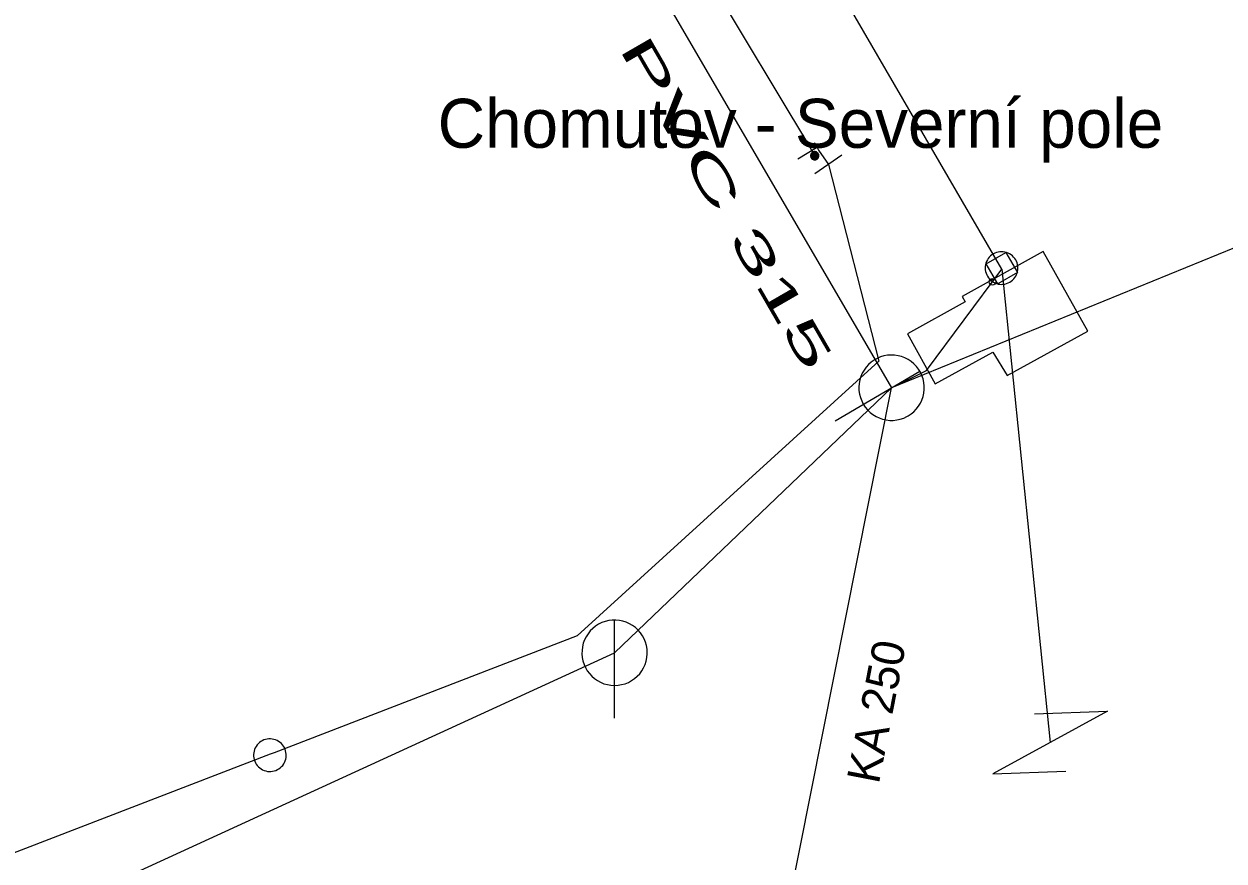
# Model space of a CAD drawing. Extents: x -807203 to -805207, y -993656 to -992505.
# Drawn here: x -806691.74 to -806655.04, y -993052.26 to -993026.65 of the extents above; entities that cross this region are included whole.
import ezdxf

# ---------------------------------------------------------------- set-up
doc = ezdxf.new("R2010")
doc.units = 0
doc.header["$LTSCALE"] = 0.4
doc.header["$PDMODE"] = 32
doc.header["$PDSIZE"] = 0.2
for name, color, linetype, lineweight in [('1', 7, 'Continuous', 13), ('11', 7, 'Continuous', 13), ('13', 7, 'Continuous', 13), ('14', 7, 'Continuous', 25), ('17', 7, 'Continuous', 25), ('22', 7, 'Continuous', 13), ('23', 7, 'Continuous', 13), ('31', 7, 'Continuous', 13), ('34', 7, 'Continuous', 13), ('4', 7, 'Continuous', 13), ('9', 7, 'Continuous', 13)]:
    doc.layers.add(name, color=color, linetype=linetype, lineweight=lineweight)

msp = doc.modelspace()

# ---------------------------------------------------------------- linework, layer by layer
at = {"layer": '1'}
msp.add_lwpolyline([(-806664.719, -993036.129), (-806663.872, -993037.664), (-806662.109, -993036.69), (-806661.68, -993037.41), (-806659.21, -993036.05), (-806660.57, -993033.609), (-806663.05, -993034.989), (-806662.958, -993035.156)], close=True, dxfattribs=at)
at = {"layer": '11'}
for p in [(-806652.319, -993032.509), (-806673.68, -993045.89)]:
    msp.add_line(p, (-806665.21, -993037.78), dxfattribs=at)
msp.add_lwpolyline([(-806700.399, -993089.539), (-806704.189, -993059.899), (-806673.68, -993045.89)], dxfattribs=at)
at = {"layer": '13'}
for points in [[(-806667.14, -993030.949), (-806665.598, -993036.969), (-806674.827, -993045.375), (-806684.09, -993048.949), (-806684.207, -993048.995)], [(-806684.207, -993048.995), (-806695.936, -993053.515), (-806704.138, -993057.129), (-806705.287, -993057.636), (-806704.804, -993061.366), (-806702.003, -993082.953)]]:
    msp.add_lwpolyline(points, dxfattribs=at)
at = {"layer": '14'}
msp.add_line((-806674.969, -993021.039), (-806665.21, -993037.78), dxfattribs=at)
at = {"layer": '14', "lineweight": 13}
msp.add_line((-806667.65, -993030.526), (-806667.559, -993030.68), dxfattribs=at)
at = {"layer": '14'}
for points in [[(-806661.839, -993034.149), (-806676.42, -993009.03), (-806687.16, -992991.6), (-806684.379, -992974.399), (-806682.55, -992964.73), (-806665.699, -992948.5), (-806650.699, -992933.289), (-806630.39, -992913.17), (-806613.82, -992896.559), (-806592.899, -992877.32), (-806567.719, -992852.94), (-806551.12, -992836.629), (-806563.8, -992821.69), (-806562.329, -992819.699), (-806552.96, -992810.51), (-806551.289, -992809.149), (-806548.55, -992808.109), (-806545.73, -992809.739), (-806532.96, -992817.94), (-806527.999, -992817.239)], [(-806665.21, -993037.78), (-806664.14, -993037.252), (-806661.839, -993034.149), (-806660.359, -993048.64)], [(-806797.184, -993187.298), (-806631.149, -993153.329), (-806629.079, -993152.949), (-806627.19, -993150.92), (-806628.243, -993144.662), (-806668.719, -993055.43), (-806665.21, -993037.78)]]:
    msp.add_lwpolyline(points, dxfattribs=at)
at = {"layer": '14', "lineweight": 13}
msp.add_lwpolyline([(-806667.724, -993030.403), (-806667.559, -993030.289), (-806667.44, -993030.51), (-806667.14, -993030.949)], dxfattribs=at)
at = {"layer": '17'}
msp.add_lwpolyline([(-806698.329, -992977.761), (-806677.26, -993014.52), (-806673.778, -993020.307), (-806667.724, -993030.403), (-806667.65, -993030.526)], dxfattribs=at)
at = {"layer": '22'}
for p, q in [((-806666.937, -993038.788), (-806664.346, -993037.276)), ((-806673.68, -993047.89), (-806673.679, -993044.89))]:
    msp.add_line(p, q, dxfattribs=at)
for points in [[(-806664.706, -993038.643), (-806664.615, -993038.583), (-806664.531, -993038.513), (-806664.454, -993038.434), (-806664.387, -993038.349), (-806664.33, -993038.255), (-806664.283, -993038.156), (-806664.248, -993038.052), (-806664.224, -993037.945), (-806664.211, -993037.836), (-806664.211, -993037.727), (-806664.223, -993037.618), (-806664.247, -993037.511), (-806664.282, -993037.407), (-806664.328, -993037.308), (-806664.386, -993037.214), (-806664.452, -993037.128), (-806664.528, -993037.048), (-806664.612, -993036.978), (-806664.703, -993036.918), (-806664.8, -993036.868), (-806664.903, -993036.828), (-806665.008, -993036.8), (-806665.117, -993036.784), (-806665.226, -993036.78), (-806665.335, -993036.788), (-806665.443, -993036.808), (-806665.548, -993036.839), (-806665.649, -993036.881), (-806665.745, -993036.935), (-806665.834, -993036.999), (-806665.915, -993037.071), (-806665.988, -993037.153), (-806666.052, -993037.241), (-806666.107, -993037.336), (-806666.149, -993037.438), (-806666.181, -993037.542), (-806666.202, -993037.65), (-806666.21, -993037.759), (-806666.206, -993037.868), (-806666.19, -993037.977), (-806666.163, -993038.083), (-806666.124, -993038.185), (-806666.074, -993038.283), (-806666.014, -993038.374), (-806665.944, -993038.458), (-806665.866, -993038.534), (-806665.779, -993038.602), (-806665.685, -993038.659), (-806665.587, -993038.706), (-806665.483, -993038.742), (-806665.376, -993038.766), (-806665.268, -993038.778), (-806665.158, -993038.779), (-806665.05, -993038.767), (-806664.943, -993038.743), (-806664.838, -993038.708), (-806664.739, -993038.662)], [(-806672.68, -993045.89), (-806672.685, -993045.781), (-806672.703, -993045.673), (-806672.733, -993045.567), (-806672.773, -993045.466), (-806672.825, -993045.369), (-806672.887, -993045.279), (-806672.959, -993045.196), (-806673.039, -993045.122), (-806673.127, -993045.056), (-806673.221, -993045.001), (-806673.321, -993044.956), (-806673.426, -993044.923), (-806673.533, -993044.901), (-806673.642, -993044.891), (-806673.752, -993044.893), (-806673.86, -993044.907), (-806673.967, -993044.932), (-806674.07, -993044.969), (-806674.168, -993045.018), (-806674.26, -993045.076), (-806674.346, -993045.145), (-806674.423, -993045.222), (-806674.492, -993045.308), (-806674.551, -993045.4), (-806674.599, -993045.498), (-806674.636, -993045.601), (-806674.662, -993045.708), (-806674.676, -993045.816), (-806674.679, -993045.926), (-806674.669, -993046.035), (-806674.648, -993046.142), (-806674.614, -993046.246), (-806674.57, -993046.346), (-806674.515, -993046.441), (-806674.449, -993046.529), (-806674.375, -993046.609), (-806674.292, -993046.681), (-806674.202, -993046.743), (-806674.106, -993046.795), (-806674.004, -993046.836), (-806673.899, -993046.866), (-806673.791, -993046.884), (-806673.681, -993046.89), (-806673.572, -993046.884), (-806673.464, -993046.866), (-806673.359, -993046.837), (-806673.257, -993046.796), (-806673.16, -993046.744), (-806673.07, -993046.682), (-806672.987, -993046.611), (-806672.912, -993046.531), (-806672.847, -993046.443), (-806672.791, -993046.349), (-806672.747, -993046.249), (-806672.713, -993046.145), (-806672.691, -993046.037), (-806672.681, -993045.928)]]:
    msp.add_lwpolyline(points, close=True, dxfattribs=at)
at = {"layer": '23'}
for points in [[(-806683.755, -993048.841), (-806683.776, -993048.792), (-806683.803, -993048.747), (-806683.835, -993048.707), (-806683.87, -993048.668), (-806683.909, -993048.633), (-806683.952, -993048.603), (-806683.998, -993048.577), (-806684.045, -993048.557), (-806684.095, -993048.54), (-806684.146, -993048.53), (-806684.199, -993048.524), (-806684.252, -993048.525), (-806684.303, -993048.531), (-806684.353, -993048.543), (-806684.403, -993048.558), (-806684.452, -993048.581), (-806684.496, -993048.607), (-806684.539, -993048.639), (-806684.576, -993048.673), (-806684.612, -993048.712), (-806684.642, -993048.757), (-806684.667, -993048.802), (-806684.689, -993048.85), (-806684.705, -993048.899), (-806684.715, -993048.95), (-806684.719, -993049.003), (-806684.719, -993049.054), (-806684.713, -993049.107), (-806684.701, -993049.158), (-806684.685, -993049.207), (-806684.664, -993049.255), (-806684.637, -993049.3), (-806684.605, -993049.343), (-806684.571, -993049.381), (-806684.531, -993049.414), (-806684.488, -993049.445), (-806684.443, -993049.472), (-806684.394, -993049.493), (-806684.345, -993049.508)], [(-806684.345, -993049.508), (-806684.294, -993049.519), (-806684.241, -993049.523), (-806684.19, -993049.524), (-806684.137, -993049.516), (-806684.087, -993049.505), (-806684.037, -993049.489), (-806683.99, -993049.467), (-806683.944, -993049.441), (-806683.902, -993049.41), (-806683.864, -993049.374), (-806683.828, -993049.335), (-806683.798, -993049.293), (-806683.773, -993049.246), (-806683.752, -993049.199), (-806683.736, -993049.15), (-806683.725, -993049.097), (-806683.721, -993049.045), (-806683.721, -993048.993), (-806683.728, -993048.941), (-806683.739, -993048.891), (-806683.755, -993048.841), (-806683.776, -993048.792), (-806683.803, -993048.747), (-806683.835, -993048.707), (-806683.87, -993048.668), (-806683.909, -993048.633), (-806683.952, -993048.603), (-806683.998, -993048.577), (-806684.045, -993048.557), (-806684.095, -993048.54), (-806684.146, -993048.53), (-806684.199, -993048.524), (-806684.252, -993048.525), (-806684.303, -993048.531), (-806684.353, -993048.543), (-806684.403, -993048.558), (-806684.452, -993048.581), (-806684.496, -993048.607), (-806684.539, -993048.639)], [(-806684.539, -993048.639), (-806684.576, -993048.673), (-806684.612, -993048.712), (-806684.642, -993048.757), (-806684.667, -993048.802), (-806684.689, -993048.85), (-806684.705, -993048.899), (-806684.715, -993048.95), (-806684.719, -993049.003), (-806684.719, -993049.054), (-806684.713, -993049.107), (-806684.701, -993049.158), (-806684.685, -993049.207), (-806684.664, -993049.255), (-806684.637, -993049.3), (-806684.605, -993049.343), (-806684.571, -993049.381), (-806684.531, -993049.414), (-806684.488, -993049.445), (-806684.443, -993049.472), (-806684.394, -993049.493), (-806684.345, -993049.508), (-806684.294, -993049.519), (-806684.241, -993049.523), (-806684.19, -993049.524), (-806684.137, -993049.516), (-806684.087, -993049.505), (-806684.037, -993049.489), (-806683.99, -993049.467), (-806683.944, -993049.441), (-806683.902, -993049.41), (-806683.864, -993049.374), (-806683.828, -993049.335), (-806683.798, -993049.293), (-806683.773, -993049.246), (-806683.752, -993049.199), (-806683.736, -993049.15), (-806683.725, -993049.097), (-806683.721, -993049.045), (-806683.721, -993048.993)], [(-806683.721, -993048.993), (-806683.728, -993048.941), (-806683.739, -993048.891), (-806683.755, -993048.841)]]:
    msp.add_lwpolyline(points, dxfattribs=at)
at = {"layer": '31'}
msp.add_lwpolyline([(-806660.838, -993047.762), (-806658.604, -993047.681), (-806662.114, -993049.599), (-806659.879, -993049.517)], dxfattribs=at)
at = {"layer": '34'}
for p, q in [((-806667.22, -993030.269), (-806668.079, -993030.781)), ((-806666.727, -993030.666), (-806667.553, -993031.23))]:
    msp.add_line(p, q, dxfattribs=at)
at = {"layer": '4'}
for points in [[(-806661.596, -993034.55), (-806661.552, -993034.522), (-806661.511, -993034.487), (-806661.474, -993034.45), (-806661.441, -993034.41), (-806661.413, -993034.366), (-806661.389, -993034.318), (-806661.371, -993034.27), (-806661.359, -993034.219), (-806661.349, -993034.168), (-806661.346, -993034.116), (-806661.349, -993034.062), (-806661.359, -993034.012), (-806661.371, -993033.961), (-806661.39, -993033.912), (-806661.415, -993033.867), (-806661.443, -993033.823), (-806661.477, -993033.782), (-806661.514, -993033.744), (-806661.554, -993033.712), (-806661.599, -993033.684), (-806661.646, -993033.661), (-806661.694, -993033.641), (-806661.745, -993033.629), (-806661.796, -993033.62), (-806661.848, -993033.617), (-806661.901, -993033.621), (-806661.952, -993033.628), (-806662.003, -993033.641), (-806662.052, -993033.663), (-806662.097, -993033.686), (-806662.141, -993033.715), (-806662.182, -993033.748), (-806662.221, -993033.784), (-806662.252, -993033.825), (-806662.28, -993033.869), (-806662.305, -993033.916), (-806662.323, -993033.965), (-806662.336, -993034.015), (-806662.344, -993034.067), (-806662.348, -993034.119), (-806662.343, -993034.172), (-806662.336, -993034.223), (-806662.322, -993034.274), (-806662.302, -993034.323), (-806662.279, -993034.368), (-806662.25, -993034.412), (-806662.216, -993034.453), (-806662.181, -993034.49), (-806662.139, -993034.523), (-806662.094, -993034.551), (-806662.048, -993034.575), (-806662, -993034.594), (-806661.949, -993034.606), (-806661.898, -993034.615), (-806661.845, -993034.618), (-806661.792, -993034.615), (-806661.742, -993034.607), (-806661.691, -993034.593), (-806661.641, -993034.574)], [(-806661.72, -993033.639), (-806661.363, -993034.251), (-806661.963, -993034.6), (-806662.319, -993033.987)]]:
    msp.add_lwpolyline(points, close=True, dxfattribs=at)
msp.add_point((-806662.121, -993034.537), dxfattribs=at)
at = {"layer": '9'}
for points in [[(-806667.685, -993030.68), (-806667.685, -993030.693), (-806667.683, -993030.706), (-806667.68, -993030.719), (-806667.675, -993030.731), (-806667.669, -993030.743), (-806667.662, -993030.754), (-806667.654, -993030.764), (-806667.644, -993030.774), (-806667.634, -993030.782), (-806667.623, -993030.789), (-806667.611, -993030.795), (-806667.599, -993030.8), (-806667.586, -993030.803), (-806667.573, -993030.805), (-806667.56, -993030.807), (-806667.547, -993030.806), (-806667.534, -993030.804), (-806667.521, -993030.801), (-806667.509, -993030.796), (-806667.497, -993030.79), (-806667.486, -993030.783), (-806667.476, -993030.775), (-806667.466, -993030.765), (-806667.458, -993030.755), (-806667.451, -993030.744), (-806667.445, -993030.732), (-806667.44, -993030.72), (-806667.437, -993030.707), (-806667.435, -993030.694), (-806667.433, -993030.681), (-806667.434, -993030.668), (-806667.436, -993030.655), (-806667.439, -993030.642), (-806667.444, -993030.63), (-806667.45, -993030.618), (-806667.457, -993030.607), (-806667.465, -993030.597), (-806667.475, -993030.587), (-806667.485, -993030.579), (-806667.496, -993030.572), (-806667.508, -993030.566), (-806667.52, -993030.561), (-806667.533, -993030.558), (-806667.546, -993030.556), (-806667.559, -993030.555), (-806667.572, -993030.555), (-806667.585, -993030.557), (-806667.598, -993030.56), (-806667.61, -993030.565), (-806667.622, -993030.571), (-806667.633, -993030.578), (-806667.643, -993030.586), (-806667.653, -993030.596), (-806667.661, -993030.606), (-806667.668, -993030.617), (-806667.674, -993030.629), (-806667.679, -993030.641), (-806667.682, -993030.654), (-806667.684, -993030.667)], [(-806667.665, -993030.68), (-806667.666, -993030.691), (-806667.664, -993030.702), (-806667.661, -993030.713), (-806667.657, -993030.723), (-806667.652, -993030.733), (-806667.646, -993030.742), (-806667.639, -993030.751), (-806667.631, -993030.759), (-806667.622, -993030.766), (-806667.613, -993030.772), (-806667.603, -993030.777), (-806667.593, -993030.781), (-806667.582, -993030.784), (-806667.571, -993030.787), (-806667.56, -993030.787), (-806667.549, -993030.787), (-806667.538, -993030.785), (-806667.527, -993030.782), (-806667.517, -993030.778), (-806667.507, -993030.773), (-806667.498, -993030.767), (-806667.489, -993030.76), (-806667.481, -993030.752), (-806667.474, -993030.743), (-806667.468, -993030.734), (-806667.463, -993030.724), (-806667.459, -993030.714), (-806667.456, -993030.703), (-806667.454, -993030.692), (-806667.453, -993030.681), (-806667.453, -993030.67), (-806667.455, -993030.659), (-806667.458, -993030.648), (-806667.462, -993030.638), (-806667.467, -993030.628), (-806667.473, -993030.619), (-806667.48, -993030.61), (-806667.488, -993030.602), (-806667.497, -993030.595), (-806667.506, -993030.589), (-806667.516, -993030.584), (-806667.526, -993030.58), (-806667.537, -993030.577), (-806667.548, -993030.575), (-806667.559, -993030.575), (-806667.57, -993030.574), (-806667.581, -993030.576), (-806667.592, -993030.579), (-806667.602, -993030.583), (-806667.612, -993030.588), (-806667.621, -993030.594), (-806667.63, -993030.601), (-806667.638, -993030.609), (-806667.645, -993030.618), (-806667.651, -993030.627), (-806667.656, -993030.637), (-806667.66, -993030.647), (-806667.663, -993030.658), (-806667.665, -993030.669)], [(-806667.646, -993030.68), (-806667.646, -993030.689), (-806667.645, -993030.698), (-806667.642, -993030.707), (-806667.639, -993030.715), (-806667.635, -993030.723), (-806667.63, -993030.731), (-806667.624, -993030.738), (-806667.618, -993030.744), (-806667.611, -993030.75), (-806667.603, -993030.755), (-806667.595, -993030.759), (-806667.587, -993030.762), (-806667.578, -993030.765), (-806667.569, -993030.766), (-806667.56, -993030.768), (-806667.551, -993030.767), (-806667.542, -993030.766), (-806667.533, -993030.763), (-806667.525, -993030.76), (-806667.517, -993030.756), (-806667.509, -993030.751), (-806667.502, -993030.745), (-806667.496, -993030.739), (-806667.49, -993030.732), (-806667.485, -993030.724), (-806667.481, -993030.716), (-806667.478, -993030.708), (-806667.475, -993030.699), (-806667.474, -993030.69), (-806667.472, -993030.681), (-806667.473, -993030.672), (-806667.474, -993030.663), (-806667.477, -993030.654), (-806667.48, -993030.646), (-806667.484, -993030.638), (-806667.489, -993030.63), (-806667.495, -993030.623), (-806667.501, -993030.617), (-806667.508, -993030.611), (-806667.516, -993030.606), (-806667.524, -993030.602), (-806667.532, -993030.599), (-806667.541, -993030.596), (-806667.55, -993030.595), (-806667.559, -993030.594), (-806667.568, -993030.594), (-806667.577, -993030.595), (-806667.586, -993030.598), (-806667.594, -993030.601), (-806667.602, -993030.605), (-806667.61, -993030.61), (-806667.617, -993030.616), (-806667.623, -993030.622), (-806667.629, -993030.629), (-806667.634, -993030.637), (-806667.638, -993030.645), (-806667.641, -993030.653), (-806667.644, -993030.662), (-806667.645, -993030.671)], [(-806667.626, -993030.68), (-806667.626, -993030.687), (-806667.625, -993030.694), (-806667.624, -993030.701), (-806667.621, -993030.707), (-806667.618, -993030.713), (-806667.614, -993030.719), (-806667.61, -993030.725), (-806667.605, -993030.73), (-806667.599, -993030.734), (-806667.593, -993030.738), (-806667.587, -993030.741), (-806667.581, -993030.744), (-806667.574, -993030.745), (-806667.567, -993030.748), (-806667.56, -993030.748), (-806667.553, -993030.748), (-806667.546, -993030.746), (-806667.539, -993030.745), (-806667.533, -993030.742), (-806667.526, -993030.739), (-806667.521, -993030.735), (-806667.515, -993030.731), (-806667.51, -993030.726), (-806667.506, -993030.72), (-806667.502, -993030.714), (-806667.499, -993030.708), (-806667.496, -993030.702), (-806667.494, -993030.695), (-806667.493, -993030.688), (-806667.492, -993030.681), (-806667.492, -993030.674), (-806667.493, -993030.667), (-806667.495, -993030.66), (-806667.498, -993030.654), (-806667.501, -993030.647), (-806667.505, -993030.642), (-806667.509, -993030.636), (-806667.514, -993030.631), (-806667.52, -993030.627), (-806667.525, -993030.623), (-806667.532, -993030.62), (-806667.538, -993030.617), (-806667.545, -993030.615), (-806667.552, -993030.614), (-806667.559, -993030.614), (-806667.566, -993030.614), (-806667.573, -993030.614), (-806667.58, -993030.616), (-806667.586, -993030.619), (-806667.592, -993030.622), (-806667.598, -993030.626), (-806667.604, -993030.63), (-806667.609, -993030.635), (-806667.613, -993030.641), (-806667.617, -993030.646), (-806667.62, -993030.653), (-806667.623, -993030.659), (-806667.624, -993030.666), (-806667.626, -993030.673)], [(-806667.606, -993030.68), (-806667.606, -993030.685), (-806667.606, -993030.69), (-806667.605, -993030.695), (-806667.603, -993030.699), (-806667.601, -993030.704), (-806667.598, -993030.708), (-806667.595, -993030.711), (-806667.591, -993030.715), (-806667.588, -993030.718), (-806667.584, -993030.721), (-806667.579, -993030.723), (-806667.575, -993030.725), (-806667.57, -993030.726), (-806667.565, -993030.728), (-806667.56, -993030.728), (-806667.555, -993030.728), (-806667.55, -993030.727), (-806667.545, -993030.726), (-806667.541, -993030.724), (-806667.536, -993030.722), (-806667.532, -993030.719), (-806667.528, -993030.716), (-806667.525, -993030.712), (-806667.522, -993030.709), (-806667.519, -993030.705), (-806667.517, -993030.7), (-806667.515, -993030.696), (-806667.514, -993030.691), (-806667.513, -993030.686), (-806667.512, -993030.681), (-806667.512, -993030.676), (-806667.513, -993030.671), (-806667.514, -993030.666), (-806667.516, -993030.662), (-806667.518, -993030.657), (-806667.521, -993030.653), (-806667.524, -993030.649), (-806667.527, -993030.646), (-806667.531, -993030.643), (-806667.535, -993030.64), (-806667.54, -993030.638), (-806667.544, -993030.636), (-806667.549, -993030.635), (-806667.554, -993030.634), (-806667.559, -993030.634), (-806667.564, -993030.634), (-806667.569, -993030.635), (-806667.574, -993030.635), (-806667.578, -993030.637), (-806667.583, -993030.639), (-806667.587, -993030.642), (-806667.59, -993030.645), (-806667.594, -993030.648), (-806667.597, -993030.652), (-806667.6, -993030.656), (-806667.602, -993030.661), (-806667.604, -993030.665), (-806667.605, -993030.67), (-806667.606, -993030.675)], [(-806667.586, -993030.68), (-806667.586, -993030.683), (-806667.587, -993030.686), (-806667.586, -993030.688), (-806667.585, -993030.691), (-806667.584, -993030.694), (-806667.582, -993030.696), (-806667.58, -993030.698), (-806667.578, -993030.7), (-806667.576, -993030.702), (-806667.574, -993030.704), (-806667.571, -993030.706), (-806667.568, -993030.707), (-806667.566, -993030.707), (-806667.563, -993030.708), (-806667.56, -993030.708), (-806667.557, -993030.708), (-806667.554, -993030.708), (-806667.551, -993030.707), (-806667.549, -993030.706), (-806667.546, -993030.705), (-806667.544, -993030.703), (-806667.541, -993030.701), (-806667.539, -993030.699), (-806667.538, -993030.697), (-806667.536, -993030.695), (-806667.535, -993030.692), (-806667.533, -993030.689), (-806667.533, -993030.687), (-806667.532, -993030.684), (-806667.531, -993030.681), (-806667.532, -993030.678), (-806667.532, -993030.675), (-806667.533, -993030.672), (-806667.534, -993030.67), (-806667.535, -993030.667), (-806667.537, -993030.665), (-806667.538, -993030.662), (-806667.54, -993030.66), (-806667.543, -993030.659), (-806667.545, -993030.657), (-806667.548, -993030.656), (-806667.55, -993030.655), (-806667.553, -993030.654), (-806667.556, -993030.654), (-806667.559, -993030.653), (-806667.562, -993030.654), (-806667.565, -993030.653), (-806667.567, -993030.655), (-806667.57, -993030.655), (-806667.573, -993030.656), (-806667.575, -993030.658), (-806667.577, -993030.659), (-806667.579, -993030.661), (-806667.581, -993030.664), (-806667.583, -993030.666), (-806667.584, -993030.669), (-806667.585, -993030.671), (-806667.586, -993030.674), (-806667.586, -993030.677)], [(-806667.567, -993030.68), (-806667.567, -993030.682), (-806667.567, -993030.682), (-806667.566, -993030.682), (-806667.566, -993030.684), (-806667.567, -993030.685), (-806667.565, -993030.685), (-806667.565, -993030.685), (-806667.565, -993030.687), (-806667.565, -993030.687), (-806667.564, -993030.688), (-806667.562, -993030.688), (-806667.562, -993030.688), (-806667.562, -993030.689), (-806667.56, -993030.689), (-806667.56, -993030.689), (-806667.559, -993030.689), (-806667.558, -993030.689), (-806667.558, -993030.688), (-806667.557, -993030.688), (-806667.555, -993030.688), (-806667.555, -993030.687), (-806667.555, -993030.687), (-806667.554, -993030.686), (-806667.554, -993030.686), (-806667.552, -993030.685), (-806667.552, -993030.684), (-806667.551, -993030.683), (-806667.551, -993030.683), (-806667.551, -993030.682), (-806667.551, -993030.681), (-806667.551, -993030.68), (-806667.551, -993030.679), (-806667.551, -993030.679), (-806667.552, -993030.678), (-806667.552, -993030.677), (-806667.553, -993030.676), (-806667.553, -993030.676), (-806667.554, -993030.675), (-806667.554, -993030.675), (-806667.555, -993030.674), (-806667.556, -993030.674), (-806667.557, -993030.673), (-806667.557, -993030.673), (-806667.558, -993030.673), (-806667.559, -993030.673), (-806667.56, -993030.673), (-806667.561, -993030.673), (-806667.561, -993030.673), (-806667.562, -993030.674), (-806667.563, -993030.673), (-806667.564, -993030.675), (-806667.564, -993030.675), (-806667.565, -993030.675), (-806667.565, -993030.675), (-806667.566, -993030.677), (-806667.566, -993030.678), (-806667.566, -993030.679), (-806667.567, -993030.679), (-806667.567, -993030.68)]]:
    msp.add_lwpolyline(points, close=True, dxfattribs=at)

# ---------------------------------------------------------------- texts
at = {"layer": '1', "width": 2.15}
msp.add_text('PVC 315 ', height=1, rotation=300, dxfattribs=at).set_placement((-806673.567, -993027.386))
at = {"layer": '1'}
msp.add_text('Chomutov - Severní pole ', height=1.5, dxfattribs=at).set_placement((-806679.089, -993030.438))
msp.add_text('KA 250', height=1, rotation=79, dxfattribs=at).set_placement((-806665.602, -993049.933))

doc.saveas('drawing.dxf')
